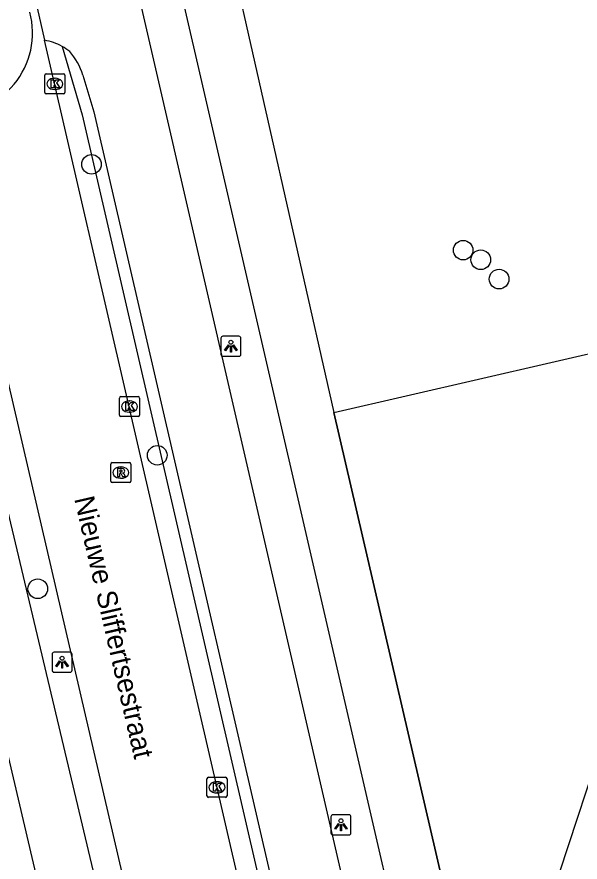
# Model space of a CAD drawing. Extents: x 156414 to 157775, y 382335 to 383765.
# Drawn here: x 157282.01 to 157310.1, y 383419.16 to 383461.31 of the extents above; entities that cross this region are included whole.
import ezdxf

# ---------------------------------------------------------------- set-up
doc = ezdxf.new("R2010")
doc.units = 0
for name, color, linetype in [('IMGEO_Berm_groen', 7, 'Continuous'), ('IMGEO_Boom', 7, 'Continuous'), ('IMGEO_Fietspad_gesloten', 7, 'Continuous'), ('IMGEO_Greppel_droge_sloot', 7, 'Continuous'), ('IMGEO_Groenvoorziening', 7, 'Continuous'), ('IMGEO_Haag', 7, 'Continuous'), ('IMGEO_Hek', 7, 'Continuous'), ('IMGEO_Houtwal', 7, 'Continuous'), ('IMGEO_Kolk', 7, 'Continuous'), ('IMGEO_Lichtpunt', 7, 'Continuous'), ('IMGEO_Openbare_ruimte_label', 7, 'Continuous'), ('IMGEO_Rijbaan_lokaal_gesloten', 7, 'Continuous'), ('IMGEO_Rijbaan_lokaal_open', 7, 'Continuous'), ('IMGEO_Rioolput', 7, 'Continuous'), ('IMGEO_Voetpad_open', 7, 'Continuous')]:
    doc.layers.add(name, color=color, linetype=linetype)

msp = doc.modelspace()

# ---------------------------------------------------------------- linework, layer by layer
at = {"layer": 'IMGEO_Berm_groen'}
for points in [[(157286.944, 383489.667), (157297.817, 383441.587)], [(157297.817, 383441.587), (157309.469, 383391.316), (157310.041, 383388.716)]]:
    msp.add_lwpolyline(points, dxfattribs=at)
at = {"layer": 'IMGEO_Boom'}
for centre in [(157285.731, 383453.956), (157304.269, 383449.676), (157305.148, 383449.197), (157306.062, 383448.234), (157289.011, 383439.448), (157283.052, 383432.792)]:
    msp.add_circle(centre, 0.489, dxfattribs=at)
at = {"layer": 'IMGEO_Fietspad_gesloten'}
for points in [[(157340.814, 383234.484), (157340.497, 383235.719), (157325.761, 383299.078), (157271.348, 383534.914)], [(157285.304, 383458.41), (157285.839, 383456.581), (157297.966, 383404.147)]]:
    msp.add_lwpolyline(points, dxfattribs=at)
for centre, radius, start, end in [((157282.968, 383457.534), 2.64, 60.6571, 80.8272), ((157283.009, 383457.605), 2.559, 50.3486, 60.6856), ((157282.273, 383457.458), 3.177, 17.4334, 41.7806)]:
    msp.add_arc(centre, radius, start, end, dxfattribs=at)
at = {"layer": 'IMGEO_Greppel_droge_sloot'}
for points in [[(157289.089, 383404.875), (157289.076, 383405.027), (157277.668, 383453.012)], [(157274.951, 383452.58), (157286.244, 383404.493)]]:
    msp.add_lwpolyline(points, dxfattribs=at)
at = {"layer": 'IMGEO_Groenvoorziening'}
msp.add_lwpolyline([(157297.817, 383441.587), (157319.472, 383446.573), (157323.237, 383430.337)], dxfattribs=at)
at = {"layer": 'IMGEO_Haag'}
msp.add_lwpolyline([(157284.262, 383459.836), (157285.258, 383456.429), (157297.381, 383404.015)], dxfattribs=at)
at = {"layer": 'IMGEO_Hek'}
for points in [[(157297.817, 383441.587), (157319.472, 383446.573), (157323.237, 383430.337)], [(157309.469, 383391.316), (157297.817, 383441.587)]]:
    msp.add_lwpolyline(points, dxfattribs=at)
at = {"layer": 'IMGEO_Houtwal'}
msp.add_lwpolyline([(157317.204, 383430.679), (157310.333, 383410.227), (157306.841, 383411.868), (157313.547, 383432.214), (157317.204, 383430.679)], dxfattribs=at)
at = {"layer": 'IMGEO_Kolk'}
for p, q in [((157283.4, 383457.543), (157283.4, 383458.395)), ((157283.475, 383458.469), (157284.327, 383458.469)), ((157284.401, 383458.395), (157284.401, 383457.543)), ((157283.888, 383458.249), (157283.913, 383458.249)), ((157284.327, 383457.469), (157283.475, 383457.469)), ((157283.911, 383457.689), (157283.886, 383457.689)), ((157287.123, 383441.451), (157287.123, 383442.303)), ((157287.198, 383442.377), (157288.05, 383442.377)), ((157288.124, 383442.303), (157288.124, 383441.451)), ((157287.611, 383442.157), (157287.636, 383442.157)), ((157287.634, 383441.597), (157287.609, 383441.597)), ((157288.05, 383441.377), (157287.198, 383441.377)), ((157291.49, 383422.466), (157291.49, 383423.318)), ((157291.565, 383423.392), (157292.417, 383423.392)), ((157292.491, 383423.318), (157292.491, 383422.466)), ((157291.978, 383423.172), (157292.003, 383423.172)), ((157292.001, 383422.612), (157291.976, 383422.612)), ((157292.417, 383422.392), (157291.565, 383422.392))]:
    msp.add_line(p, q, dxfattribs=at)
for points in [[(157283.4, 383457.543), (157283.4, 383458.395)], [(157283.475, 383458.469), (157284.327, 383458.469)], [(157284.401, 383458.395), (157284.401, 383457.543)], [(157283.721, 383458.169), (157283.844, 383458.169), (157283.844, 383458.018), (157283.974, 383458.169), (157284.138, 383458.169), (157283.992, 383458.018), (157284.145, 383457.769), (157283.993, 383457.769), (157283.908, 383457.933), (157283.844, 383457.866), (157283.844, 383457.769), (157283.721, 383457.769), (157283.721, 383458.169)], [(157284.327, 383457.469), (157283.475, 383457.469)], [(157287.123, 383441.451), (157287.123, 383442.303)], [(157287.198, 383442.377), (157288.05, 383442.377)], [(157288.124, 383442.303), (157288.124, 383441.451)], [(157287.444, 383442.077), (157287.567, 383442.077), (157287.567, 383441.926), (157287.697, 383442.077), (157287.861, 383442.077), (157287.715, 383441.926), (157287.868, 383441.677), (157287.716, 383441.677), (157287.631, 383441.841), (157287.567, 383441.774), (157287.567, 383441.677), (157287.444, 383441.677), (157287.444, 383442.077)], [(157288.05, 383441.377), (157287.198, 383441.377)], [(157291.49, 383422.466), (157291.49, 383423.318)], [(157291.565, 383423.392), (157292.417, 383423.392)], [(157292.491, 383423.318), (157292.491, 383422.466)], [(157291.811, 383423.092), (157291.934, 383423.092), (157291.934, 383422.941), (157292.064, 383423.092), (157292.228, 383423.092), (157292.082, 383422.941), (157292.235, 383422.692), (157292.083, 383422.692), (157291.998, 383422.856), (157291.934, 383422.789), (157291.934, 383422.692), (157291.811, 383422.692), (157291.811, 383423.092)], [(157292.417, 383422.392), (157291.565, 383422.392)]]:
    msp.add_lwpolyline(points, dxfattribs=at)
for centre, start, end in [((157283.477, 383458.393), 91.552, 178.448), ((157283.477, 383458.393), 91.552, 178.448), ((157284.325, 383458.393), 1.552, 88.448), ((157284.325, 383458.393), 1.552, 88.448), ((157283.477, 383457.545), 181.552, 268.448), ((157283.477, 383457.545), 181.552, 268.448), ((157284.325, 383457.545), 271.552, 358.448), ((157284.325, 383457.545), 271.552, 358.448), ((157287.2, 383442.301), 91.552, 178.448), ((157287.2, 383442.301), 91.552, 178.448), ((157288.048, 383442.301), 1.552, 88.448), ((157288.048, 383442.301), 1.552, 88.448), ((157287.2, 383441.453), 181.552, 268.448), ((157287.2, 383441.453), 181.552, 268.448), ((157288.048, 383441.453), 271.552, 358.448), ((157288.048, 383441.453), 271.552, 358.448), ((157291.567, 383423.316), 91.552, 178.448), ((157291.567, 383423.316), 91.552, 178.448), ((157292.415, 383423.316), 1.552, 88.448), ((157292.415, 383423.316), 1.552, 88.448), ((157291.567, 383422.468), 181.552, 268.448), ((157291.567, 383422.468), 181.552, 268.448), ((157292.415, 383422.468), 271.552, 358.448), ((157292.415, 383422.468), 271.552, 358.448)]:
    msp.add_arc(centre, 0.0765, start, end, dxfattribs=at)
for centre, major_axis, ratio, start_param, end_param in [((157283.887, 383457.969), (-0.387, 0.002), 0.722429, 4.712389, 7.853982), ((157283.912, 383457.969), (-0.39, 0.002), 0.717154, 1.570796, 4.712389), ((157287.61, 383441.877), (-0.387, 0.002), 0.722429, 4.712389, 7.853982), ((157287.635, 383441.877), (-0.39, 0.002), 0.717154, 1.570796, 4.712389), ((157291.977, 383422.892), (-0.387, 0.002), 0.722429, 4.712389, 7.853982), ((157292.002, 383422.892), (-0.39, 0.002), 0.717154, 1.570796, 4.712389)]:
    msp.add_ellipse(centre, major_axis=major_axis, ratio=ratio, start_param=start_param, end_param=end_param, dxfattribs=at)
at = {"layer": 'IMGEO_Lichtpunt'}
for p, q in [((157292.184, 383445.289), (157292.184, 383444.482)), ((157292.184, 383445.289), (157292.184, 383444.482)), ((157293.086, 383445.384), (157292.278, 383445.384)), ((157293.086, 383445.384), (157292.278, 383445.384)), ((157293.18, 383444.482), (157293.18, 383445.289)), ((157293.18, 383444.482), (157293.18, 383445.289)), ((157292.278, 383444.388), (157293.086, 383444.388)), ((157292.278, 383444.388), (157293.086, 383444.388)), ((157284.669, 383429.628), (157283.861, 383429.628)), ((157284.669, 383429.628), (157283.861, 383429.628)), ((157283.767, 383429.533), (157283.767, 383428.726)), ((157283.767, 383429.533), (157283.767, 383428.726)), ((157284.763, 383428.726), (157284.763, 383429.533)), ((157284.763, 383428.726), (157284.763, 383429.533)), ((157283.861, 383428.632), (157284.669, 383428.632)), ((157283.861, 383428.632), (157284.669, 383428.632)), ((157297.676, 383421.424), (157297.676, 383420.617)), ((157297.676, 383421.424), (157297.676, 383420.617)), ((157298.578, 383421.519), (157297.77, 383421.519)), ((157298.578, 383421.519), (157297.77, 383421.519)), ((157298.672, 383420.617), (157298.672, 383421.424)), ((157298.672, 383420.617), (157298.672, 383421.424)), ((157297.77, 383420.523), (157298.578, 383420.523)), ((157297.77, 383420.523), (157298.578, 383420.523))]:
    msp.add_line(p, q, dxfattribs=at)
for points in [[(157292.558, 383444.953), (157292.597, 383444.925), (157292.409, 383444.663), (157292.371, 383444.69), (157292.558, 383444.953)], [(157292.66, 383444.905), (157292.707, 383444.905), (157292.707, 383444.583), (157292.66, 383444.583), (157292.66, 383444.905)], [(157292.77, 383444.925), (157292.808, 383444.952), (157292.995, 383444.69), (157292.956, 383444.662), (157292.77, 383444.925)], [(157284.141, 383429.197), (157284.18, 383429.169), (157283.992, 383428.907), (157283.954, 383428.934), (157284.141, 383429.197)], [(157284.353, 383429.169), (157284.391, 383429.196), (157284.578, 383428.934), (157284.539, 383428.906), (157284.353, 383429.169)], [(157284.243, 383429.149), (157284.29, 383429.149), (157284.29, 383428.827), (157284.243, 383428.827), (157284.243, 383429.149)], [(157298.05, 383421.088), (157298.089, 383421.06), (157297.901, 383420.798), (157297.863, 383420.825), (157298.05, 383421.088)], [(157298.152, 383421.04), (157298.199, 383421.04), (157298.199, 383420.718), (157298.152, 383420.718), (157298.152, 383421.04)], [(157298.262, 383421.06), (157298.3, 383421.087), (157298.487, 383420.825), (157298.448, 383420.797), (157298.262, 383421.06)]]:
    msp.add_lwpolyline(points, dxfattribs=at)
for centre in [(157292.683, 383445.087), (157284.266, 383429.331), (157298.175, 383421.222)]:
    msp.add_circle(centre, 0.0994, dxfattribs=at)
for centre, start, end in [((157292.278, 383445.289), 90, 180), ((157292.278, 383445.289), 90, 180), ((157293.086, 383445.289), 0, 90), ((157293.086, 383445.289), 0, 90), ((157292.278, 383444.482), 180, 270), ((157292.278, 383444.482), 180, 270), ((157293.086, 383444.482), 270, 0), ((157293.086, 383444.482), 270, 360), ((157283.861, 383429.533), 90, 180), ((157283.861, 383429.533), 90, 180), ((157284.669, 383429.533), 0, 90), ((157284.669, 383429.533), 0, 90), ((157283.861, 383428.726), 180, 270), ((157283.861, 383428.726), 180, 270), ((157284.669, 383428.726), 270, 0), ((157284.669, 383428.726), 270, 360), ((157297.77, 383421.424), 90, 180), ((157297.77, 383421.424), 90, 180), ((157298.578, 383421.424), 0, 90), ((157298.578, 383421.424), 0, 90), ((157297.77, 383420.617), 180, 270), ((157297.77, 383420.617), 180, 270), ((157298.578, 383420.617), 270, 0), ((157298.578, 383420.617), 270, 360)]:
    msp.add_arc(centre, 0.0946, start, end, dxfattribs=at)
at = {"layer": 'IMGEO_Rijbaan_lokaal_gesloten'}
for points in [[(157282.652, 383463.383), (157283.389, 383460.141)], [(157296.405, 383403.796), (157283.389, 383460.141)], [(157278.967, 383454.226), (157290.832, 383403.151)]]:
    msp.add_lwpolyline(points, dxfattribs=at)
at = {"layer": 'IMGEO_Rijbaan_lokaal_open'}
msp.add_arc((157278.807, 383460.497), 3.983, 265.3486, 15.2405, dxfattribs=at)
at = {"layer": 'IMGEO_Rioolput'}
for p, q in [((157286.691, 383438.159), (157286.691, 383439.011)), ((157286.766, 383439.085), (157287.618, 383439.085)), ((157287.692, 383439.011), (157287.692, 383438.159)), ((157287.179, 383438.865), (157287.204, 383438.865)), ((157287.618, 383438.085), (157286.766, 383438.085)), ((157287.202, 383438.305), (157287.177, 383438.305))]:
    msp.add_line(p, q, dxfattribs=at)
for points in [[(157286.691, 383438.159), (157286.691, 383439.011)], [(157286.766, 383439.085), (157287.618, 383439.085)], [(157287.692, 383439.011), (157287.692, 383438.159)], [(157287.28, 383438.783), (157287.028, 383438.785), (157287.028, 383438.385)], [(157287.028, 383438.385), (157287.152, 383438.385), (157287.152, 383438.547), (157287.163, 383438.547)], [(157287.206, 383438.704), (157287.152, 383438.704), (157287.152, 383438.623)], [(157287.152, 383438.623), (157287.204, 383438.623)], [(157287.21, 383438.518), (157287.281, 383438.385), (157287.421, 383438.385), (157287.356, 383438.511)], [(157287.618, 383438.085), (157286.766, 383438.085)]]:
    msp.add_lwpolyline(points, dxfattribs=at)
for centre, radius, start, end in [((157286.768, 383439.009), 0.0765, 91.552, 178.448), ((157286.768, 383439.009), 0.0765, 91.552, 178.448), ((157287.616, 383439.009), 0.0765, 1.552, 88.448), ((157287.616, 383439.009), 0.0765, 1.552, 88.448), ((157287.162, 383438.494), 0.0533, 26.0293, 88.6989), ((157287.188, 383438.812), 0.19, 274.7715, 282.9687), ((157287.212, 383438.608), 0.0964, 77.0061, 93.1865), ((157287.226, 383438.665), 0.0378, 276.6634, 79.6772), ((157287.279, 383438.673), 0.109, 350.3612, 89.416), ((157287.277, 383438.673), 0.112, 277.5842, 350.9817), ((157287.261, 383438.458), 0.108, 29.5134, 73.7905), ((157286.768, 383438.161), 0.0765, 181.552, 268.448), ((157286.768, 383438.161), 0.0765, 181.552, 268.448), ((157287.616, 383438.161), 0.0765, 271.552, 358.448), ((157287.616, 383438.161), 0.0765, 271.552, 358.448)]:
    msp.add_arc(centre, radius, start, end, dxfattribs=at)
for centre, major_axis, ratio, start_param, end_param in [((157287.178, 383438.585), (-0.387, 0.002), 0.722429, 4.712389, 7.853982), ((157287.203, 383438.585), (-0.39, 0.002), 0.717154, 1.570796, 4.712389)]:
    msp.add_ellipse(centre, major_axis=major_axis, ratio=ratio, start_param=start_param, end_param=end_param, dxfattribs=at)
at = {"layer": 'IMGEO_Voetpad_open'}
msp.add_lwpolyline([(157283.697, 383490.656), (157307.38, 383388.09)], dxfattribs=at)

# ---------------------------------------------------------------- texts
at = {"layer": 'IMGEO_Openbare_ruimte_label'}
msp.add_text('Nieuwe Sliffertsestraat', height=1, rotation=283.0075, dxfattribs=at).set_placement((157284.863, 383437.287))

doc.saveas('drawing.dxf')
